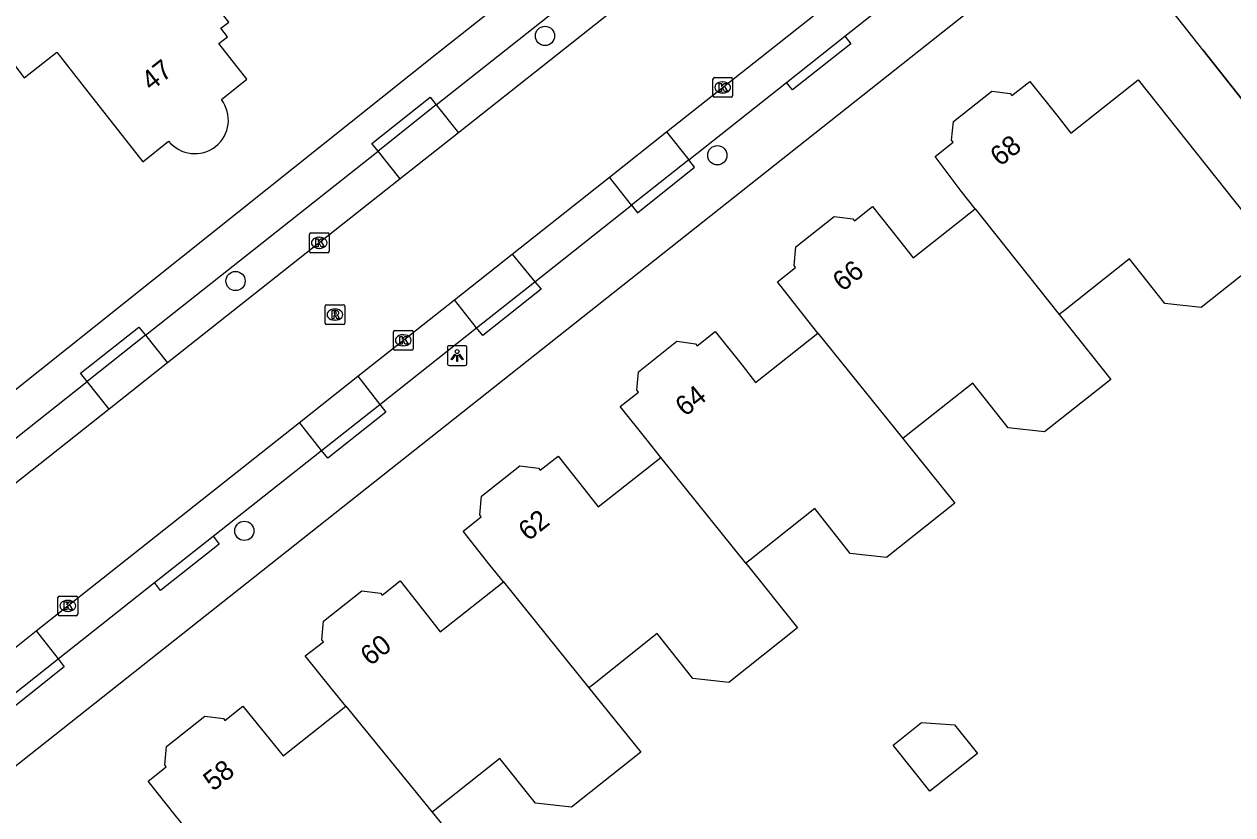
# Model space of a CAD drawing. Extents: x 159628 to 160723, y 388176 to 389416.
# Drawn here: x 160028.1 to 160089.4, y 388609 to 388649.1 of the extents above; entities that cross this region are included whole.
import ezdxf

# ---------------------------------------------------------------- set-up
doc = ezdxf.new("R2010")
doc.units = 0
for name, color, linetype in [('IMGEO_Boom', 7, 'Continuous'), ('IMGEO_Kolk', 7, 'Continuous'), ('IMGEO_Lichtpunt', 7, 'Continuous'), ('IMGEO_Muur', 7, 'Continuous'), ('IMGEO_Pand', 7, 'Continuous'), ('IMGEO_Pand_nummerreeks', 7, 'Continuous'), ('IMGEO_Parkeervlak_open', 7, 'Continuous'), ('IMGEO_Rijbaan_lokaal_gesloten', 7, 'Continuous'), ('IMGEO_Rioolput', 7, 'Continuous'), ('IMGEO_Voetpad_open', 7, 'Continuous')]:
    doc.layers.add(name, color=color, linetype=linetype)

msp = doc.modelspace()

# ---------------------------------------------------------------- linework, layer by layer
at = {"layer": 'IMGEO_Boom'}
for centre in [(160054.525, 388648.505), (160063.273, 388642.444), (160038.817, 388636.062), (160039.263, 388623.379)]:
    msp.add_circle(centre, 0.489, dxfattribs=at)
at = {"layer": 'IMGEO_Kolk'}
for p, q in [((160063.123, 388646.389), (160063.975, 388646.389)), ((160063.048, 388645.463), (160063.048, 388646.315)), ((160063.536, 388646.169), (160063.561, 388646.169)), ((160064.049, 388646.315), (160064.049, 388645.463)), ((160063.975, 388645.389), (160063.123, 388645.389)), ((160063.559, 388645.609), (160063.534, 388645.609)), ((160042.567, 388637.574), (160042.567, 388638.426)), ((160042.642, 388638.5), (160043.494, 388638.5)), ((160043.568, 388638.426), (160043.568, 388637.574)), ((160043.055, 388638.28), (160043.08, 388638.28)), ((160043.494, 388637.5), (160042.642, 388637.5)), ((160043.078, 388637.72), (160043.053, 388637.72)), ((160046.906, 388633.552), (160047.758, 388633.552)), ((160046.831, 388632.626), (160046.831, 388633.478)), ((160047.319, 388633.332), (160047.344, 388633.332)), ((160047.832, 388633.478), (160047.832, 388632.626)), ((160047.758, 388632.552), (160046.906, 388632.552)), ((160047.342, 388632.772), (160047.317, 388632.772)), ((160029.802, 388619.146), (160029.802, 388619.998)), ((160029.877, 388620.072), (160030.729, 388620.072)), ((160030.803, 388619.998), (160030.803, 388619.146)), ((160030.29, 388619.852), (160030.315, 388619.852)), ((160030.729, 388619.072), (160029.877, 388619.072)), ((160030.313, 388619.292), (160030.288, 388619.292))]:
    msp.add_line(p, q, dxfattribs=at)
for points in [[(160063.123, 388646.389), (160063.975, 388646.389)], [(160063.048, 388645.463), (160063.048, 388646.315)], [(160063.369, 388646.089), (160063.492, 388646.089), (160063.492, 388645.938), (160063.622, 388646.089), (160063.786, 388646.089), (160063.64, 388645.938), (160063.793, 388645.689), (160063.641, 388645.689), (160063.556, 388645.853), (160063.492, 388645.786), (160063.492, 388645.689), (160063.369, 388645.689), (160063.369, 388646.089)], [(160064.049, 388646.315), (160064.049, 388645.463)], [(160063.975, 388645.389), (160063.123, 388645.389)], [(160042.567, 388637.574), (160042.567, 388638.426)], [(160042.642, 388638.5), (160043.494, 388638.5)], [(160043.568, 388638.426), (160043.568, 388637.574)], [(160042.888, 388638.2), (160043.011, 388638.2), (160043.011, 388638.049), (160043.141, 388638.2), (160043.305, 388638.2), (160043.159, 388638.049), (160043.312, 388637.8), (160043.16, 388637.8), (160043.075, 388637.964), (160043.011, 388637.897), (160043.011, 388637.8), (160042.888, 388637.8), (160042.888, 388638.2)], [(160043.494, 388637.5), (160042.642, 388637.5)], [(160046.906, 388633.552), (160047.758, 388633.552)], [(160046.831, 388632.626), (160046.831, 388633.478)], [(160047.152, 388633.252), (160047.275, 388633.252), (160047.275, 388633.101), (160047.405, 388633.252), (160047.569, 388633.252), (160047.423, 388633.101), (160047.576, 388632.852), (160047.424, 388632.852), (160047.339, 388633.016), (160047.275, 388632.949), (160047.275, 388632.852), (160047.152, 388632.852), (160047.152, 388633.252)], [(160047.832, 388633.478), (160047.832, 388632.626)], [(160047.758, 388632.552), (160046.906, 388632.552)], [(160029.802, 388619.146), (160029.802, 388619.998)], [(160029.877, 388620.072), (160030.729, 388620.072)], [(160030.803, 388619.998), (160030.803, 388619.146)], [(160030.123, 388619.772), (160030.246, 388619.772), (160030.246, 388619.621), (160030.376, 388619.772), (160030.54, 388619.772), (160030.394, 388619.621), (160030.547, 388619.372), (160030.395, 388619.372), (160030.31, 388619.536), (160030.246, 388619.469), (160030.246, 388619.372), (160030.123, 388619.372), (160030.123, 388619.772)], [(160030.729, 388619.072), (160029.877, 388619.072)]]:
    msp.add_lwpolyline(points, dxfattribs=at)
for centre, start, end in [((160063.125, 388646.313), 91.55205, 178.44795), ((160063.125, 388646.313), 91.55205, 178.44795), ((160063.973, 388646.313), 1.55205, 88.44795), ((160063.973, 388646.313), 1.55205, 88.44795), ((160063.125, 388645.465), 181.55205, 268.44795), ((160063.125, 388645.465), 181.55205, 268.44795), ((160063.973, 388645.465), 271.55205, 358.44795), ((160063.973, 388645.465), 271.55205, 358.44795), ((160042.644, 388638.424), 91.55205, 178.44795), ((160042.644, 388638.424), 91.55205, 178.44795), ((160043.492, 388638.424), 1.55205, 88.44795), ((160043.492, 388638.424), 1.55205, 88.44795), ((160042.644, 388637.576), 181.55205, 268.44795), ((160042.644, 388637.576), 181.55205, 268.44795), ((160043.492, 388637.576), 271.55205, 358.44795), ((160043.492, 388637.576), 271.55205, 358.44795), ((160046.908, 388633.476), 91.55205, 178.44795), ((160046.908, 388633.476), 91.55205, 178.44795), ((160047.756, 388633.476), 1.55205, 88.44795), ((160047.756, 388633.476), 1.55205, 88.44795), ((160046.908, 388632.628), 181.55205, 268.44795), ((160046.908, 388632.628), 181.55205, 268.44795), ((160047.756, 388632.628), 271.55205, 358.44795), ((160047.756, 388632.628), 271.55205, 358.44795), ((160029.879, 388619.996), 91.55205, 178.44795), ((160029.879, 388619.996), 91.55205, 178.44795), ((160030.727, 388619.996), 1.55205, 88.44795), ((160030.727, 388619.996), 1.55205, 88.44795), ((160029.879, 388619.148), 181.55205, 268.44795), ((160029.879, 388619.148), 181.55205, 268.44795), ((160030.727, 388619.148), 271.55205, 358.44795), ((160030.727, 388619.148), 271.55205, 358.44795)]:
    msp.add_arc(centre, 0.0765, start, end, dxfattribs=at)
for centre, major_axis, ratio, start_param, end_param in [((160063.535, 388645.889), (-0.387, 0.002), 0.722429, 4.712389, 7.853982), ((160063.56, 388645.889), (-0.39, 0.002), 0.717154, 1.570796, 4.712389), ((160043.054, 388638), (-0.387, 0.002), 0.722429, 4.712389, 7.853982), ((160043.079, 388638), (-0.39, 0.002), 0.717154, 1.570796, 4.712389), ((160047.318, 388633.052), (-0.387, 0.002), 0.722429, 4.712389, 7.853982), ((160047.343, 388633.052), (-0.39, 0.002), 0.717154, 1.570796, 4.712389), ((160030.289, 388619.572), (-0.387, 0.002), 0.722429, 4.712389, 7.853982), ((160030.314, 388619.572), (-0.39, 0.002), 0.717154, 1.570796, 4.712389)]:
    msp.add_ellipse(centre, major_axis=major_axis, ratio=ratio, start_param=start_param, end_param=end_param, dxfattribs=at)
at = {"layer": 'IMGEO_Lichtpunt'}
for p, q in [((160049.568, 388632.682), (160049.568, 388631.875)), ((160049.568, 388632.682), (160049.568, 388631.875)), ((160050.47, 388632.777), (160049.662, 388632.777)), ((160050.47, 388632.777), (160049.662, 388632.777)), ((160050.564, 388631.875), (160050.564, 388632.682)), ((160050.564, 388631.875), (160050.564, 388632.682)), ((160049.662, 388631.781), (160050.47, 388631.781)), ((160049.662, 388631.781), (160050.47, 388631.781))]:
    msp.add_line(p, q, dxfattribs=at)
for points in [[(160049.942, 388632.346), (160049.981, 388632.318), (160049.793, 388632.056), (160049.755, 388632.083), (160049.942, 388632.346)], [(160050.044, 388632.298), (160050.091, 388632.298), (160050.091, 388631.976), (160050.044, 388631.976), (160050.044, 388632.298)], [(160050.154, 388632.318), (160050.192, 388632.345), (160050.379, 388632.083), (160050.34, 388632.055), (160050.154, 388632.318)]]:
    msp.add_lwpolyline(points, dxfattribs=at)
msp.add_circle((160050.067, 388632.48), 0.0994, dxfattribs=at)
for centre, start, end in [((160049.662, 388632.682), 90, 180), ((160049.662, 388632.682), 90, 180), ((160050.47, 388632.682), 0, 90), ((160050.47, 388632.682), 0, 90), ((160049.662, 388631.875), 180, 270), ((160049.662, 388631.875), 180, 270), ((160050.47, 388631.875), 270, 0), ((160050.47, 388631.875), 270, 360)]:
    msp.add_arc(centre, 0.0946, start, end, dxfattribs=at)
at = {"layer": 'IMGEO_Muur'}
for points in [[(160059.258, 388655.688), (160049.042, 388647.598)], [(160087.926, 388647.802), (160101.014, 388631.24)]]:
    msp.add_lwpolyline(points, dxfattribs=at)
at = {"layer": 'IMGEO_Pand'}
for points in [[(160038.099, 388645.273), (160039.388, 388646.307), (160037.965, 388648.112), (160038.404, 388648.457), (160038.066, 388648.889), (160038.468, 388649.206), (160037.662, 388650.239), (160039.052, 388651.36), (160038.983, 388651.446), (160041.386, 388653.37), (160038.257, 388657.27), (160036.509, 388659.448), (160034.071, 388657.528), (160035.636, 388655.54), (160033.175, 388653.603), (160031.57, 388655.651), (160030.307, 388655.804), (160025.136, 388651.75), (160024.983, 388650.487), (160028.086, 388646.375), (160029.737, 388647.674), (160031.017, 388646.047), (160034.11, 388642.119), (160035.421, 388643.16)], [(160076.367, 388639.73), (160075.66, 388640.621), (160074.329, 388642.381), (160075.246, 388643.108), (160075.166, 388643.21), (160075.261, 388644.154), (160077.204, 388645.695), (160078.145, 388645.573), (160078.225, 388645.471), (160079.141, 388646.197), (160080.508, 388644.473), (160081.225, 388643.569), (160084.645, 388646.273), (160091.505, 388637.622), (160087.833, 388634.71), (160085.998, 388634.913), (160084.195, 388637.184), (160080.904, 388634.573), (160080.632, 388634.358)], [(160068.38, 388633.416), (160067.676, 388634.289), (160066.333, 388636.029), (160067.25, 388636.756), (160067.17, 388636.858), (160067.265, 388637.802), (160069.208, 388639.343), (160070.149, 388639.221), (160070.229, 388639.119), (160071.145, 388639.845), (160072.519, 388638.119), (160073.218, 388637.241), (160076.367, 388639.73)], [(160076.367, 388639.73), (160080.632, 388634.358)], [(160080.632, 388634.358), (160083.244, 388631.068), (160079.881, 388628.4), (160078.045, 388628.603), (160076.242, 388630.874), (160072.951, 388628.263), (160072.696, 388628.061)], [(160060.402, 388627.11), (160059.708, 388627.975), (160058.347, 388629.687), (160059.264, 388630.414), (160059.184, 388630.516), (160059.279, 388631.46), (160061.222, 388633.001), (160062.163, 388632.879), (160062.243, 388632.777), (160063.159, 388633.503), (160064.528, 388631.783), (160065.218, 388630.916), (160068.38, 388633.416)], [(160068.38, 388633.416), (160072.696, 388628.061)], [(160072.696, 388628.061), (160075.332, 388624.79), (160071.859, 388622.035), (160070.022, 388622.238), (160068.219, 388624.509), (160064.928, 388621.898), (160064.719, 388621.733)], [(160052.412, 388620.794), (160051.745, 388621.621), (160050.376, 388623.362), (160051.293, 388624.089), (160051.213, 388624.191), (160051.308, 388625.135), (160053.251, 388626.676), (160054.192, 388626.554), (160054.272, 388626.452), (160055.188, 388627.178), (160056.548, 388625.465), (160057.232, 388624.604), (160060.402, 388627.11)], [(160064.719, 388621.733), (160060.402, 388627.11)], [(160064.719, 388621.733), (160067.349, 388618.457), (160063.859, 388615.688), (160062.023, 388615.891), (160060.22, 388618.162), (160056.929, 388615.551), (160056.754, 388615.412)], [(160044.419, 388614.476), (160043.741, 388615.309), (160042.358, 388617.027), (160043.275, 388617.754), (160043.195, 388617.856), (160043.29, 388618.8), (160045.233, 388620.341), (160046.174, 388620.219), (160046.254, 388620.117), (160047.17, 388620.843), (160048.538, 388619.101), (160049.202, 388618.256), (160052.412, 388620.794)], [(160052.412, 388620.794), (160056.754, 388615.412)], [(160056.754, 388615.412), (160059.391, 388612.143), (160055.875, 388609.353), (160054.039, 388609.556), (160052.236, 388611.827), (160048.945, 388609.216), (160048.796, 388609.098)], [(160036.408, 388608.143), (160035.75, 388608.943), (160034.383, 388610.666), (160035.3, 388611.393), (160035.22, 388611.495), (160035.315, 388612.439), (160037.258, 388613.98), (160038.199, 388613.858), (160038.279, 388613.756), (160039.195, 388614.482), (160040.577, 388612.763), (160041.228, 388611.953), (160044.419, 388614.476)], [(160044.419, 388614.476), (160048.796, 388609.098)], [(160076.476, 388612.082), (160074.057, 388610.163), (160072.2, 388612.504), (160073.642, 388613.648), (160075.319, 388613.54), (160076.476, 388612.082)], [(160048.796, 388609.098), (160051.448, 388605.84), (160047.883, 388603.012), (160046.047, 388603.215), (160044.244, 388605.486), (160040.953, 388602.875), (160040.827, 388602.775)]]:
    msp.add_lwpolyline(points, dxfattribs=at)
msp.add_arc((160036.746, 388644.234), 1.706, 219.04253, 37.50588, dxfattribs=at)
at = {"layer": 'IMGEO_Parkeervlak_open'}
for points in [[(160049.009, 388645.004), (160050.132, 388643.587)], [(160060.695, 388643.631), (160061.819, 388642.213)], [(160047.169, 388641.243), (160046.049, 388642.659)], [(160058.917, 388639.912), (160057.792, 388641.333)], [(160052.856, 388637.426), (160054.016, 388636.027)], [(160051.055, 388633.688), (160049.93, 388635.11)], [(160034.252, 388633.313), (160035.367, 388631.905)], [(160045.026, 388631.228), (160046.143, 388629.798)], [(160032.398, 388629.556), (160031.285, 388630.963)], [(160043.182, 388627.455), (160042.056, 388628.877)], [(160028.691, 388618.298), (160029.813, 388616.878)]]:
    msp.add_lwpolyline(points, dxfattribs=at)
at = {"layer": 'IMGEO_Rijbaan_lokaal_gesloten'}
for points in [[(160068.619, 388658.215), (160050.132, 388643.587)], [(160060.695, 388643.631), (160073.352, 388653.65)], [(160050.132, 388643.587), (160047.169, 388641.243)], [(160057.792, 388641.333), (160060.695, 388643.631)], [(160047.169, 388641.243), (160035.367, 388631.905)], [(160052.856, 388637.426), (160057.792, 388641.333)], [(160049.93, 388635.11), (160052.856, 388637.426)], [(160045.026, 388631.228), (160049.93, 388635.11)], [(160035.367, 388631.905), (160032.398, 388629.556)], [(160042.056, 388628.877), (160045.026, 388631.228)], [(160032.398, 388629.556), (160020.566, 388620.194)], [(160028.691, 388618.298), (160042.056, 388628.877)], [(160025.716, 388615.943), (160028.691, 388618.298)]]:
    msp.add_lwpolyline(points, dxfattribs=at)
at = {"layer": 'IMGEO_Rioolput'}
for p, q in [((160043.361, 388633.93), (160043.361, 388634.782)), ((160043.436, 388634.856), (160044.288, 388634.856)), ((160044.362, 388634.782), (160044.362, 388633.93)), ((160043.849, 388634.636), (160043.874, 388634.636)), ((160044.288, 388633.856), (160043.436, 388633.856)), ((160043.872, 388634.076), (160043.847, 388634.076))]:
    msp.add_line(p, q, dxfattribs=at)
for points in [[(160043.361, 388633.93), (160043.361, 388634.782)], [(160043.436, 388634.856), (160044.288, 388634.856)], [(160044.362, 388634.782), (160044.362, 388633.93)], [(160043.95, 388634.554), (160043.698, 388634.556), (160043.698, 388634.156)], [(160043.698, 388634.156), (160043.822, 388634.156), (160043.822, 388634.318), (160043.833, 388634.318)], [(160043.876, 388634.475), (160043.822, 388634.475), (160043.822, 388634.394)], [(160043.822, 388634.394), (160043.874, 388634.394)], [(160043.88, 388634.289), (160043.951, 388634.156), (160044.091, 388634.156), (160044.026, 388634.282)], [(160044.288, 388633.856), (160043.436, 388633.856)]]:
    msp.add_lwpolyline(points, dxfattribs=at)
for centre, radius, start, end in [((160043.438, 388634.78), 0.0765, 91.55205, 178.44795), ((160043.438, 388634.78), 0.0765, 91.55205, 178.44795), ((160044.286, 388634.78), 0.0765, 1.55205, 88.44795), ((160044.286, 388634.78), 0.0765, 1.55205, 88.44795), ((160043.832, 388634.265), 0.0533, 26.02933, 88.69889), ((160043.858, 388634.583), 0.19, 274.7715, 282.96867), ((160043.882, 388634.379), 0.0964, 77.00612, 93.18647), ((160043.896, 388634.436), 0.0378, 276.66336, 79.67722), ((160043.949, 388634.444), 0.109, 350.36119, 89.41601), ((160043.947, 388634.444), 0.112, 277.58423, 350.98172), ((160043.931, 388634.229), 0.108, 29.51342, 73.79051), ((160043.438, 388633.932), 0.0765, 181.55205, 268.44795), ((160043.438, 388633.932), 0.0765, 181.55205, 268.44795), ((160044.286, 388633.932), 0.0765, 271.55205, 358.44795), ((160044.286, 388633.932), 0.0765, 271.55205, 358.44795)]:
    msp.add_arc(centre, radius, start, end, dxfattribs=at)
for centre, major_axis, ratio, start_param, end_param in [((160043.848, 388634.356), (-0.387, 0.002), 0.722429, 4.712389, 7.853982), ((160043.873, 388634.356), (-0.39, 0.002), 0.717154, 1.570796, 4.712389)]:
    msp.add_ellipse(centre, major_axis=major_axis, ratio=ratio, start_param=start_param, end_param=end_param, dxfattribs=at)
at = {"layer": 'IMGEO_Voetpad_open'}
for points in [[(160070.681, 388664.734), (160059.258, 388655.688), (160049.042, 388647.598), (160005.787, 388613.115)], [(160049.009, 388645.004), (160065.22, 388657.847)], [(160080.808, 388653.527), (160013.38, 388600.15)], [(160116.603, 388611.595), (160101.021, 388631.231), (160101.014, 388631.24), (160087.926, 388647.802), (160083.664, 388653.195)], [(160069.741, 388648.491), (160072.643, 388650.791)], [(160066.782, 388646.145), (160069.741, 388648.491)], [(160069.741, 388648.491), (160070.046, 388648.096), (160067.092, 388645.772), (160066.782, 388646.145)], [(160061.819, 388642.213), (160066.782, 388646.145)], [(160046.049, 388642.659), (160045.739, 388643.051), (160048.699, 388645.395), (160049.009, 388645.004)], [(160049.009, 388645.004), (160046.049, 388642.659)], [(160034.252, 388633.313), (160046.049, 388642.659)], [(160061.819, 388642.213), (160058.917, 388639.912)], [(160058.917, 388639.912), (160059.225, 388639.52), (160062.117, 388641.838), (160061.819, 388642.213)], [(160054.016, 388636.027), (160058.917, 388639.912)], [(160054.016, 388636.027), (160054.331, 388635.647), (160051.371, 388633.299), (160051.055, 388633.688)], [(160051.055, 388633.688), (160054.016, 388636.027)], [(160031.285, 388630.963), (160030.95, 388631.382), (160033.911, 388633.722), (160034.252, 388633.313)], [(160046.143, 388629.798), (160051.055, 388633.688)], [(160034.252, 388633.313), (160031.285, 388630.963)], [(160019.477, 388621.608), (160031.285, 388630.963)], [(160046.143, 388629.798), (160046.449, 388629.405), (160043.51, 388627.075), (160043.182, 388627.455)], [(160043.182, 388627.455), (160046.143, 388629.798)], [(160037.684, 388623.105), (160043.182, 388627.455)], [(160034.702, 388620.751), (160037.684, 388623.105)], [(160037.684, 388623.105), (160037.986, 388622.7), (160035.008, 388620.344), (160034.702, 388620.751)], [(160029.813, 388616.878), (160034.702, 388620.751)], [(160029.813, 388616.878), (160030.12, 388616.475), (160027.166, 388614.131), (160026.836, 388614.526)], [(160026.836, 388614.526), (160029.813, 388616.878)]]:
    msp.add_lwpolyline(points, dxfattribs=at)

# ---------------------------------------------------------------- texts
at = {"layer": 'IMGEO_Pand_nummerreeks'}
for s, rotation, p in [('47', 38.43138, (160034.535, 388645.674)), ('68', 38.41682, (160077.626, 388641.843)), ('66', 38.41682, (160069.628, 388635.489)), ('64', 38.41682, (160061.639, 388629.145)), ('62', 38.41682, (160053.673, 388622.824)), ('60', 38.41682, (160045.655, 388616.489)), ('58', 38.41682, (160037.68, 388610.128))]:
    msp.add_text(s, height=1, rotation=rotation, dxfattribs=at).set_placement(p)

doc.saveas('drawing.dxf')
